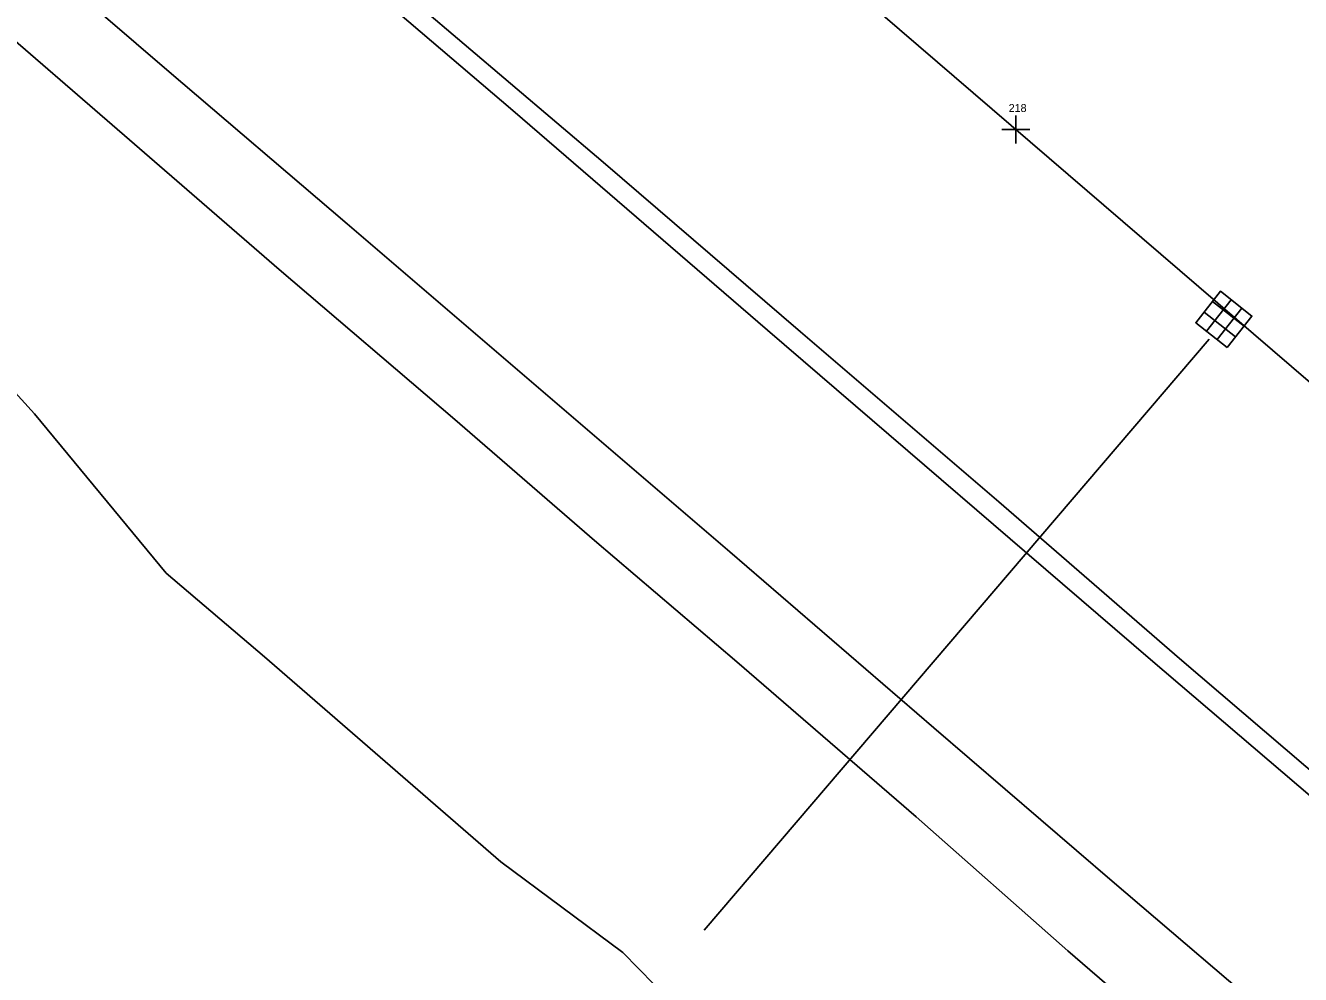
# Model space of a CAD drawing. Extents: x 2076109 to 2080761, y 592812 to 596750.
# Drawn here: x 2076837.4 to 2076996.8, y 595974.3 to 596092.9 of the extents above; entities that cross this region are included whole.
import ezdxf

# ---------------------------------------------------------------- set-up
doc = ezdxf.new("R2010")
doc.units = 0
for name, color, linetype in [('Default', 7, 'Continuous'), ('RD_EX_DR_Inlet', 7, 'Continuous'), ('RD_EX_DR_Pipe', 7, 'Continuous'), ('RD_EX_Misc', 7, 'Continuous'), ('RD_EX_Road', 7, 'Continuous'), ('RD_EX_VEG', 7, 'Continuous'), ('RD_HC_Cl', 7, 'Continuous')]:
    doc.layers.add(name, color=color, linetype=linetype)

msp = doc.modelspace()

# ---------------------------------------------------------------- linework, layer by layer
at = {"layer": 'Default'}
for p, q in [((2076961.19, 596081.63), (2076961.19, 596078.13)), ((2076961.19, 596081.63), (2076961.19, 596078.13)), ((2076962.94, 596079.88), (2076959.44, 596079.88)), ((2076962.94, 596079.88), (2076959.44, 596079.88))]:
    msp.add_line(p, q, dxfattribs=at)
at = {"layer": 'RD_EX_DR_Inlet'}
for p, q in [((2076985, 596054.68), (2076988.08, 596058.62)), ((2076985, 596054.68), (2076988.08, 596058.62)), ((2076985.76, 596058.41), (2076989.7, 596055.33)), ((2076985.76, 596058.41), (2076989.7, 596055.33)), ((2076984.71, 596057.07), (2076988.65, 596053.99)), ((2076984.71, 596057.07), (2076988.65, 596053.99)), ((2076986.34, 596053.63), (2076989.42, 596057.57)), ((2076986.34, 596053.63), (2076989.42, 596057.57))]:
    msp.add_line(p, q, dxfattribs=at)
msp.add_lwpolyline([(2076987.6, 596052.65), (2076983.66, 596055.73), (2076986.75, 596059.67), (2076990.68, 596056.58)], close=True, dxfattribs=at)
msp.add_lwpolyline([(2076987.6, 596052.65), (2076983.66, 596055.73), (2076986.75, 596059.67), (2076990.68, 596056.58)], close=True, dxfattribs=at)
at = {"layer": 'RD_EX_DR_Pipe'}
msp.add_line((2076922.23, 595979.81), (2076985.35, 596053.68), dxfattribs=at)
msp.add_line((2076922.23, 595979.81), (2076985.35, 596053.68), dxfattribs=at)
at = {"layer": 'RD_EX_Misc'}
for points in [[(2076740.94, 596217.33), (2076779.88, 596183.77), (2076827.32, 596143.01), (2076861.06, 596114.09), (2076898.34, 596082.26), (2076930.17, 596054.83), (2076977.99, 596013.66), (2077013.1, 595983.67), (2077050.75, 595951.15), (2077080.28, 595925.68), (2077141.22, 595873.03), (2077167.07, 595850.5), (2077217.75, 595806.94), (2077236.47, 595790.71), (2077261.03, 595769.53)], [(2076740.94, 596217.33), (2076779.88, 596183.77), (2076827.32, 596143.01), (2076861.06, 596114.09), (2076898.34, 596082.26), (2076930.17, 596054.83), (2076977.99, 596013.66), (2077013.1, 595983.67), (2077050.75, 595951.15), (2077080.28, 595925.68), (2077141.22, 595873.03), (2077167.07, 595850.5), (2077217.75, 595806.94), (2077236.47, 595790.71), (2077261.03, 595769.53)], [(2077238.94, 595757.09), (2077227.22, 595767.31), (2077200.97, 595789.86), (2077174.3, 595812.85), (2077143.56, 595839.45), (2077119.23, 595860.41), (2077093.27, 595882.76), (2077072.46, 595900.64), (2077047.17, 595922.37), (2077020.07, 595945.55), (2076995.16, 595967.19), (2076973.2, 595985.95), (2076950.94, 596005.11), (2076925.46, 596027.1), (2076903.87, 596045.6), (2076877.62, 596068.1), (2076855.08, 596087.36), (2076831.5, 596107.64), (2076806.02, 596129.35), (2076775.58, 596155.55), (2076743.51, 596183.09), (2076721.01, 596202.46)], [(2077238.94, 595757.09), (2077227.22, 595767.31), (2077200.97, 595789.86), (2077174.3, 595812.85), (2077143.56, 595839.45), (2077119.23, 595860.41), (2077093.27, 595882.76), (2077072.46, 595900.64), (2077047.17, 595922.37), (2077020.07, 595945.55), (2076995.16, 595967.19), (2076973.2, 595985.95), (2076950.94, 596005.11), (2076925.46, 596027.1), (2076903.87, 596045.6), (2076877.62, 596068.1), (2076855.08, 596087.36), (2076831.5, 596107.64), (2076806.02, 596129.35), (2076775.58, 596155.55), (2076743.51, 596183.09), (2076721.01, 596202.46)]]:
    msp.add_lwpolyline(points, dxfattribs=at)
at = {"layer": 'RD_EX_Road'}
for points in [[(2076745.26, 596217.16), (2076773.43, 596192.71), (2076802.46, 596167.8), (2076830.63, 596143.76), (2076858.22, 596120.02), (2076886.48, 596095.48), (2076909.61, 596075.82), (2076934.28, 596054.61), (2076959.06, 596033.36), (2076981.65, 596013.78), (2077008.04, 595991.17)], [(2076745.26, 596217.16), (2076773.43, 596192.71), (2076802.46, 596167.8), (2076830.63, 596143.76), (2076858.22, 596120.02), (2076886.48, 596095.48), (2076909.61, 596075.82), (2076934.28, 596054.61), (2076959.06, 596033.36), (2076981.65, 596013.78), (2077008.04, 595991.17)], [(2077010.62, 595940.91), (2076989.65, 595958.28), (2076967.68, 595977.24), (2076948.75, 595993.98), (2076926.34, 596013.36), (2076908.54, 596028.54), (2076891.07, 596043.63), (2076869.13, 596062.41), (2076850.42, 596078.6), (2076831.53, 596094.94), (2076806.96, 596116.11), (2076783.42, 596135.93), (2076762.1, 596154.8), (2076739.34, 596174.24), (2076719.05, 596191.54)], [(2077010.62, 595940.91), (2076989.65, 595958.28), (2076967.68, 595977.24), (2076948.75, 595993.98), (2076926.34, 596013.36), (2076908.54, 596028.54), (2076891.07, 596043.63), (2076869.13, 596062.41), (2076850.42, 596078.6), (2076831.53, 596094.94), (2076806.96, 596116.11), (2076783.42, 596135.93), (2076762.1, 596154.8), (2076739.34, 596174.24), (2076719.05, 596191.54)]]:
    msp.add_lwpolyline(points, dxfattribs=at)
at = {"layer": 'RD_EX_VEG'}
msp.add_lwpolyline([(2076679.26, 596175.52), (2076712.04, 596150.05), (2076731.44, 596133.38), (2076758.82, 596109.17), (2076783.78, 596091.45), (2076811.59, 596069.48), (2076827.6, 596056.41), (2076838.55, 596044.34), (2076855.01, 596024.44), (2076867.32, 596013.97), (2076896.82, 595988.34), (2076912.09, 595977.01), (2076921.87, 595967.04), (2076926.73, 595961.25), (2076923.14, 595956.22)], dxfattribs=at)
msp.add_lwpolyline([(2076679.26, 596175.52), (2076712.04, 596150.05), (2076731.44, 596133.38), (2076758.82, 596109.17), (2076783.78, 596091.45), (2076811.59, 596069.48), (2076827.6, 596056.41), (2076838.55, 596044.34), (2076855.01, 596024.44), (2076867.32, 596013.97), (2076896.82, 595988.34), (2076912.09, 595977.01), (2076921.87, 595967.04), (2076926.73, 595961.25), (2076923.14, 595956.22)], dxfattribs=at)
at = {"layer": 'RD_HC_Cl'}
msp.add_line((2076186.59, 596746.26), (2077404.89, 595698.18), dxfattribs=at)

# ---------------------------------------------------------------- texts
at = {"layer": 'Default'}
msp.add_text('218', height=1, dxfattribs=at).set_placement((2076960.29, 596082.08))
msp.add_text('218', height=1, dxfattribs=at).set_placement((2076960.29, 596082.08))

doc.saveas('drawing.dxf')
